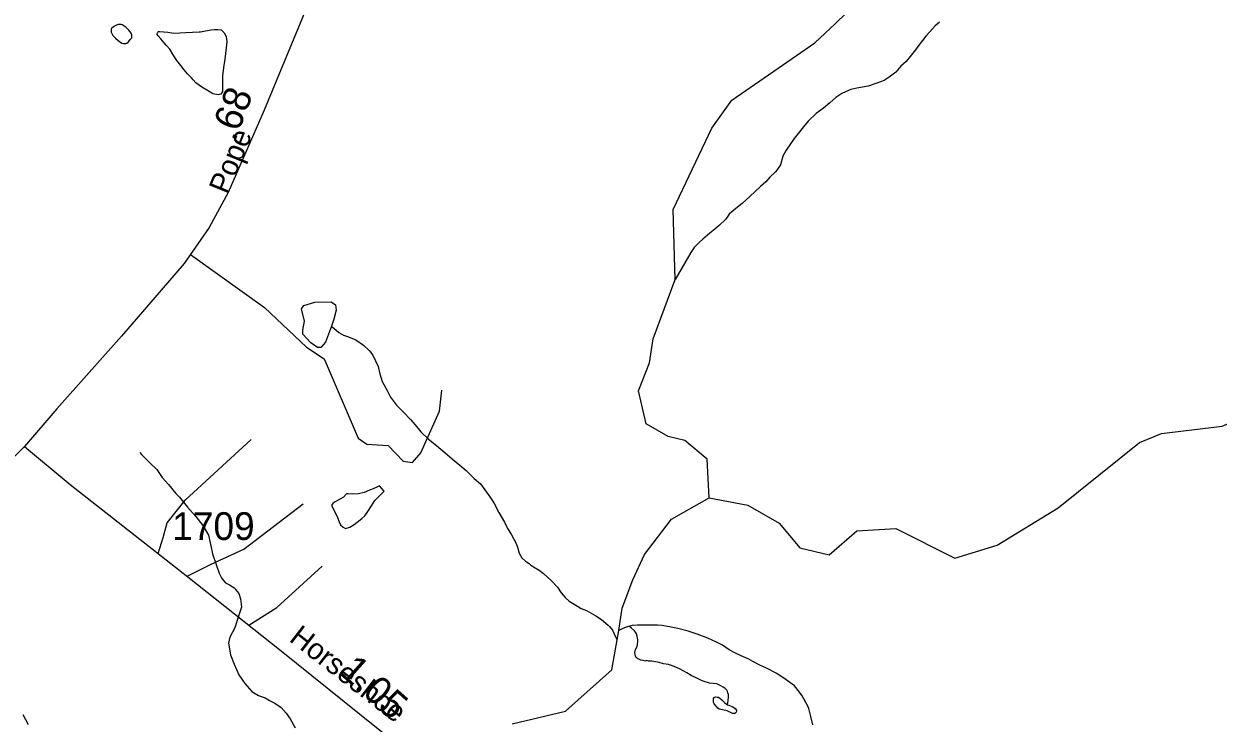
# Model space of a CAD drawing. Extents: x 2056842 to 2160602, y 826753 to 1016856.
# Drawn here: x 2104528 to 2109914, y 852692 to 855845 of the extents above; entities that cross this region are included whole.
import ezdxf

# ---------------------------------------------------------------- set-up
doc = ezdxf.new("R2010")
doc.units = 0
for name, color, linetype in [('Exist Hydrographic Creek Single Shore', 7, 'Continuous'), ('Exist Hydrographic Misc Water Feature', 7, 'Continuous'), ('Exist Road Non-System Type 51', 7, 'Continuous'), ('Exist Road Secondary Mileage Hundredths English Label', 7, 'Continuous'), ('Exist Road Secondary Type 51 Attributed', 7, 'Continuous'), ('Exist Road Secondary Type 51 Label', 7, 'Continuous'), ('Exist Road Secondary Type 51 Number Label', 7, 'Continuous')]:
    doc.layers.add(name, color=color, linetype=linetype)

msp = doc.modelspace()

# ---------------------------------------------------------------- linework, layer by layer
at = {"layer": 'Exist Hydrographic Creek Single Shore'}
for points in [[(2107465, 854692), (2107455.9, 855007.2), (2107630, 855374.3), (2107720.9, 855500.4), (2108094.9, 855758.5), (2108187.8, 855846.8), (2108236, 855893.4), (2108344, 856052), (2108451.9, 856335.1), (2108556.5, 856612), (2108556.5, 856741.2), (2108527.4, 856852.7), (2108518.6, 856951), (2108541.5, 857002.4), (2108633.4, 857122.7), (2108727.9, 857241.6), (2108939.9, 857470.2), (2108988.9, 857561), (2109048.2, 857657.4)], [(2107349.9, 854317.1), (2107365.9, 854425), (2107465, 854692)], [(2107333.9, 854041.8), (2107299.9, 854190.1), (2107349.9, 854317.1)], [(2107509, 853966), (2107434, 853983.9), (2107333.9, 854041.8)], [(2107617.9, 853707.9), (2107608.9, 853881.9), (2107509, 853966)], [(2106730.1, 852689.3), (2106971, 852746.7), (2107178.9, 852932.7), (2107203.4, 853067.7), (2107210.8, 853109.6), (2107226.7, 853210), (2107273.9, 853337.9), (2107327.1, 853451.9), (2107448.7, 853611.5), (2107617.9, 853707.9)]]:
    msp.add_lwpolyline(points, dxfattribs=at)
at = {"layer": 'Exist Hydrographic Misc Water Feature'}
for points in [[(2108658, 855851.6), (2108638.3, 855835.5), (2108614.3, 855809.5), (2108596.1, 855789.5), (2108580.5, 855769.6), (2108564.3, 855749.3), (2108548.5, 855727.4), (2108524.7, 855697.3), (2108507.1, 855675.2), (2108482.9, 855653.3), (2108460.8, 855627), (2108431, 855604.7), (2108407.2, 855588.9), (2108375, 855576.7), (2108335.3, 855564.5)], [(2104991.3, 855758.3), (2104999.1, 855764.4), (2105007.1, 855774.2), (2105015.3, 855782.3), (2105015.1, 855786.3), (2105015.1, 855794.4), (2105012.8, 855798.4), (2105011.4, 855802.3), (2105006.9, 855808.2), (2105000.9, 855816.4), (2104994.8, 855822.3), (2104986.8, 855830.4), (2104971, 855840.1), (2104967.1, 855842.3), (2104962.8, 855842.1), (2104956.8, 855842.2), (2104952.9, 855842), (2104948.8, 855840.2), (2104938.8, 855836), (2104931, 855829.9), (2104922.8, 855823.8), (2104920.7, 855820.1), (2104920.7, 855814), (2104920.9, 855807.9), (2104922.8, 855803.9), (2104929.4, 855792), (2104941, 855780.1), (2104953.3, 855770.1), (2104969.1, 855758), (2104977.3, 855756.3), (2104983.3, 855756.3), (2104987.2, 855756.1), (2104991.3, 855758.3)], [(2105283.9, 855601.1), (2105265.4, 855618.9), (2105251.1, 855636.9), (2105235.3, 855657.2), (2105217.2, 855679), (2105201.3, 855705), (2105185.3, 855730.9), (2105169.1, 855748.8), (2105160.9, 855758.9), (2105145.3, 855776.8), (2105133.2, 855790.8), (2105129.1, 855796.7), (2105128.9, 855800.8), (2105131.1, 855806.5), (2105134.8, 855810.8), (2105140.8, 855810.7), (2105177.1, 855806.8), (2105204.7, 855803), (2105258.7, 855805), (2105319, 855809.3), (2105324.9, 855809.2), (2105346.8, 855813.6), (2105372.9, 855817.3), (2105386.8, 855819.7), (2105402.6, 855819.3), (2105416.8, 855817.6), (2105430.9, 855803.6), (2105440.5, 855787.6), (2105443, 855763.7), (2105438.9, 855723.7), (2105433.4, 855685.6), (2105427.4, 855647.5), (2105423.3, 855609.7), (2105423.5, 855587.7), (2105423.5, 855569.5), (2105423.5, 855557.7), (2105423.5, 855539.8), (2105415.5, 855527.6), (2105403.8, 855525.4), (2105379.9, 855529.4), (2105355.9, 855543.6), (2105329.6, 855559.3), (2105303.6, 855579.1), (2105291.9, 855593), (2105283.9, 855601.1)], [(2108335.3, 855564.5), (2108285, 855554.6), (2108257.3, 855548.3), (2108233.6, 855538.5), (2108217.4, 855530.4), (2108189.3, 855512.4), (2108163.2, 855488.3), (2108133.5, 855464), (2108101.5, 855440), (2108065.6, 855405.7), (2108043.9, 855379.8), (2108001.6, 855327.8), (2107965.8, 855275.6), (2107950.2, 855247.5), (2107940.3, 855209.6), (2107920, 855179.5), (2107892.8, 855153.2), (2107874.5, 855133.2), (2107850.5, 855111.3), (2107802.7, 855067), (2107766.9, 855035.1), (2107731.2, 855006.8), (2107709, 854986.6), (2107693, 854964.7), (2107665.2, 854936.9), (2107643.4, 854918.7), (2107621.3, 854900.5), (2107589.3, 854874.5), (2107573.3, 854858.3), (2107551.4, 854836.5), (2107535.4, 854814.1), (2107465, 854692)], [(2105914.6, 854481.3), (2105888.4, 854409.8), (2105866.8, 854385.7), (2105851.6, 854385.7), (2105821.2, 854407.3), (2105785.8, 854445.3), (2105785.8, 854463), (2105793.4, 854504.8), (2105779.5, 854559.3), (2105790.9, 854574.5), (2105840.2, 854589.7), (2105913.7, 854591), (2105932.7, 854578.3), (2105936.5, 854554.2), (2105925.1, 854513.7), (2105914.6, 854481.3)], [(2105914.6, 854481.3), (2105918.7, 854479.2), (2105936.6, 854463.5), (2105948.9, 854453.5), (2105969, 854441.6), (2105991.1, 854433.4), (2106025.4, 854419.6), (2106059.2, 854395.8), (2106084.8, 854371.7), (2106101.6, 854351.7), (2106113.3, 854326), (2106125.2, 854299.8), (2106133.6, 854266.1), (2106143.7, 854232.1), (2106167.9, 854188.3), (2106181.8, 854162.2), (2106207.6, 854126.3), (2106240, 854094.2), (2106271.8, 854060.5), (2106292.1, 854036.4), (2106318.4, 854004.8), (2106352.4, 853972.9), (2106388.3, 853943.1), (2106428.5, 853911.1), (2106470.5, 853875.1), (2106494.7, 853855.1), (2106522.8, 853831.4), (2106558.9, 853795.5), (2106587, 853771.4), (2106627, 853717.4), (2106647.1, 853685.5), (2106669.6, 853641.6), (2106695.9, 853597.8), (2106709.4, 853569.8), (2106725.6, 853543.9), (2106748, 853501.9), (2106753.7, 853486), (2106761.9, 853458), (2106773.8, 853437.9), (2106789.8, 853422.1), (2106806, 853412.4), (2106812.3, 853406.2), (2106825.9, 853396.4), (2106852.1, 853382.3), (2106871.8, 853366.3), (2106906.3, 853334.7), (2106934.4, 853304.5), (2106950.3, 853278.9), (2106968.8, 853258.7), (2106986.4, 853242.6), (2107024.6, 853219), (2107040.8, 853208.9), (2107064.6, 853199.1), (2107107, 853175.3), (2107132.8, 853159.2), (2107163, 853133.5), (2107168.7, 853127.3), (2107183.1, 853111.4), (2107195, 853083.6), (2107203.4, 853067.7)], [(2107617.9, 853707.9), (2107793, 853674.7), (2107934.9, 853593), (2108027, 853482.9), (2108159.9, 853450.6), (2108285, 853559.6), (2108459.9, 853569.1), (2108727, 853435.6), (2108918, 853494), (2109192.9, 853662.2), (2109558.9, 853956.6), (2109658, 853997.1), (2109933, 854030.8), (2110003.1, 854060.6), (2110182.9, 854150.4), (2110366, 854182.7), (2110737.9, 854185.6), (2110866, 854200.7)], [(2105050.7, 853912.8), (2105058.7, 853902.7), (2105074.7, 853886.9), (2105097.1, 853864.8), (2105127, 853835.1), (2105151.2, 853799), (2105179.3, 853767.2), (2105213.6, 853727.1), (2105229.1, 853711.3), (2105265.6, 853665.2), (2105303.8, 853623.3), (2105334.1, 853583.4), (2105360, 853539.8), (2105370.2, 853491.6), (2105377.8, 853455.9), (2105394.4, 853407.9), (2105408.4, 853368.1), (2105420.9, 853343.9), (2105436.7, 853324), (2105454.5, 853316.1), (2105478.5, 853300.3), (2105482.6, 853293.9), (2105496.5, 853276), (2105504.9, 853252), (2105507, 853228.2), (2105508.8, 853214.1), (2105495.1, 853174.4), (2105479.1, 853122.1), (2105457.2, 853079.9), (2105451.2, 853052), (2105459.6, 853000), (2105475.6, 852958.2), (2105497.8, 852910.2), (2105523.8, 852870.2), (2105556, 852834.5), (2105586.3, 852816.5), (2105616.1, 852806.7), (2105636.2, 852794.7), (2105660.2, 852782.6), (2105688.3, 852762.9), (2105710.2, 852736.9), (2105728, 852711), (2105750.8, 852671.1)], [(2105981.3, 853723.6), (2105969.4, 853711.5), (2105945.4, 853697.3), (2105929.4, 853687.6), (2105921.6, 853681.5), (2105915, 853673.6), (2105925.3, 853653.3), (2105941.5, 853619.6), (2105949.5, 853599.4), (2105955.6, 853585.4), (2105967.5, 853575.5), (2105977.6, 853569.5), (2105997.9, 853575.8), (2106017.8, 853587.8), (2106051.8, 853613.9), (2106065.8, 853626), (2106079.3, 853645.8), (2106095.5, 853671.8), (2106111.3, 853696.2), (2106127.3, 853712), (2106141, 853726.1), (2106149.2, 853734.2), (2106153.1, 853738.1), (2106131.4, 853762.1), (2106119.3, 853755.8), (2106103.1, 853748.1), (2106087.1, 853742), (2106062.9, 853731.9), (2106036.8, 853725.7), (2106011.4, 853723.8), (2105990.9, 853725.7), (2105985, 853725.8), (2105981.3, 853723.6)], [(2107255.1, 853127.7), (2107237, 853121.5), (2107222.9, 853115.5), (2107210.8, 853109.6)], [(2108086.3, 852684.4), (2108077.7, 852722.3), (2108068.1, 852758.2), (2108063.8, 852768.2), (2108045.5, 852802.2), (2108037.3, 852814.4), (2108025.4, 852832), (2108003.3, 852860.1), (2107965.6, 852887.8), (2107923.3, 852915.6), (2107877.2, 852939.7), (2107847.2, 852953.6), (2107815.1, 852969.4), (2107795, 852981.3), (2107763.2, 852995.1), (2107734.9, 853009.1), (2107708.8, 853023.2), (2107679.1, 853043.2), (2107651.2, 853057.1), (2107612.9, 853074.7), (2107564.9, 853092.5), (2107523.1, 853106.5), (2107476.9, 853118.4), (2107447, 853124.2), (2107406.6, 853132.3), (2107384.9, 853134), (2107361.1, 853134), (2107322.7, 853134.1), (2107294.6, 853133.9), (2107271, 853131.8), (2107255.1, 853127.7)], [(2107701.9, 852775.1), (2107704.1, 852793.1), (2107705.8, 852811.1), (2107705.3, 852821.3), (2107703.3, 852829.3), (2107701.9, 852835.2), (2107697.6, 852841.1), (2107689.6, 852849.2), (2107681.8, 852854.9), (2107671.7, 852860.9), (2107653.5, 852868.9), (2107619.6, 852872.8), (2107591.5, 852880.7), (2107577.8, 852886.9), (2107565.5, 852892.8), (2107537.8, 852906.7), (2107517.3, 852918.8), (2107485.3, 852936.5), (2107453.1, 852950.4), (2107435.5, 852956.3), (2107413.1, 852960.1), (2107393.3, 852965.9), (2107369.5, 852970), (2107359.4, 852971.9), (2107345.1, 852972), (2107337.3, 852974), (2107331.5, 852972.1), (2107321.3, 852974), (2107309.6, 852975.8), (2107301.4, 852979.9), (2107295.2, 852983.7), (2107291.1, 852987.9), (2107287, 852993.8), (2107285.4, 853001.7), (2107282.9, 853009.8), (2107285.2, 853017.6), (2107287, 853023.8), (2107293.2, 853037.9), (2107295.2, 853047.7), (2107297.3, 853059.6), (2107297.3, 853067.7), (2107295.2, 853075.7), (2107293.2, 853083.8), (2107290.5, 853093.9), (2107286.8, 853101.8), (2107281.1, 853107.9), (2107269, 853119.9), (2107260.6, 853125.6), (2107255.1, 853127.7)], [(2107701.9, 852775.1), (2107708, 852773), (2107722, 852767.2), (2107729.7, 852763.2), (2107735.9, 852757.4), (2107741.8, 852751.2), (2107741.8, 852747.2), (2107739.6, 852741.4), (2107734.1, 852735.4), (2107730.2, 852735.1), (2107725.9, 852735.4), (2107720.3, 852737.1), (2107699.8, 852747), (2107693.9, 852749.2), (2107686.1, 852751.2), (2107671.5, 852753), (2107663.7, 852755), (2107657.6, 852759.1), (2107650, 852768.8), (2107641.8, 852779), (2107638.1, 852786.9), (2107637.9, 852793), (2107637.7, 852803.1), (2107641.8, 852807), (2107647.5, 852810.9), (2107654.1, 852809.2), (2107660, 852809.1), (2107675.8, 852797), (2107689.8, 852783.1), (2107701.9, 852775.1)], [(2104522.5, 852731.4), (2104546.7, 852685.5)]]:
    msp.add_lwpolyline(points, dxfattribs=at)
at = {"layer": 'Exist Road Non-System Type 51'}
for points in [[(2105279, 854805), (2105612.7, 854565.7), (2105801.7, 854387), (2105882.7, 854335), (2106035.4, 853976.5), (2106074.8, 853949.5), (2106170.4, 853943.3), (2106238.9, 853872.6), (2106280.5, 853866.4), (2106317.8, 853910), (2106403, 854099.1), (2106413.4, 854192.7)], [(2105132.8, 853457), (2105155.8, 853528.6), (2105174.4, 853595.1), (2105255.4, 853697), (2105552.5, 853971.3)], [(2105264.1, 853354.2), (2105371.8, 853408.1), (2105519.2, 853476.6), (2105787.2, 853680.3)], [(2105541.8, 853133.8), (2105668.8, 853212.7), (2105872.3, 853399.7)]]:
    msp.add_lwpolyline(points, dxfattribs=at)
at = {"layer": 'Exist Road Secondary Type 51 Attributed'}
for points in [[(2106245.9, 857063.8), (2106236.6, 857029.8), (2106183.1, 856876.6), (2106067.3, 856567.4), (2105929.2, 856233.8), (2105781.2, 855865.4), (2105611.5, 855455.5), (2105448.9, 855085), (2105362.8, 854927.1), (2105251.1, 854764.4), (2104968.1, 854436.6), (2104675.8, 854108.7), (2104531, 853939.9)], [(2104531, 853939.9), (2104475.4, 853884.3), (2104195, 853532), (2103957.7, 853202.1), (2103804, 852968.2), (2103711.1, 852856.5), (2103487.8, 852631), (2103224.1, 852394.1), (2102716.8, 851951.9), (2102478.5, 851730.1), (2102423.4, 851670.8), (2102358, 851531.6), (2102161.2, 851006.3), (2102003.9, 850573.5), (2101953, 850487.2)], [(2104531, 853939.9), (2104736, 853767.9), (2105267.2, 853351.7), (2105688.3, 853017.6), (2106110.4, 852678.3), (2106218.4, 852593.1), (2106292.2, 852515.2), (2106355, 852415.9), (2106408.6, 852316.1)]]:
    msp.add_lwpolyline(points, dxfattribs=at)

# ---------------------------------------------------------------- texts
at = {"layer": 'Exist Road Secondary Mileage Hundredths English Label'}
for s, rotation, p in [('.68', 69.1405, (2105479.8, 855311)), ('1.05', 318.1576, (2105945.7, 852916.9))]:
    msp.add_text(s, height=125, rotation=rotation, dxfattribs=at).set_placement(p)
at = {"layer": 'Exist Road Secondary Type 51 Label'}
for s, rotation, p in [('Pope', 67.9137, (2105447.2, 855071.5)), ('Horseshoe', 322.2999, (2105719.6, 853064.9))]:
    msp.add_text(s, height=95, rotation=rotation, dxfattribs=at).set_placement(p)
at = {"layer": 'Exist Road Secondary Type 51 Number Label'}
msp.add_text('1709', height=125, dxfattribs=at).set_placement((2105196.8, 853517.8))

doc.saveas('drawing.dxf')
